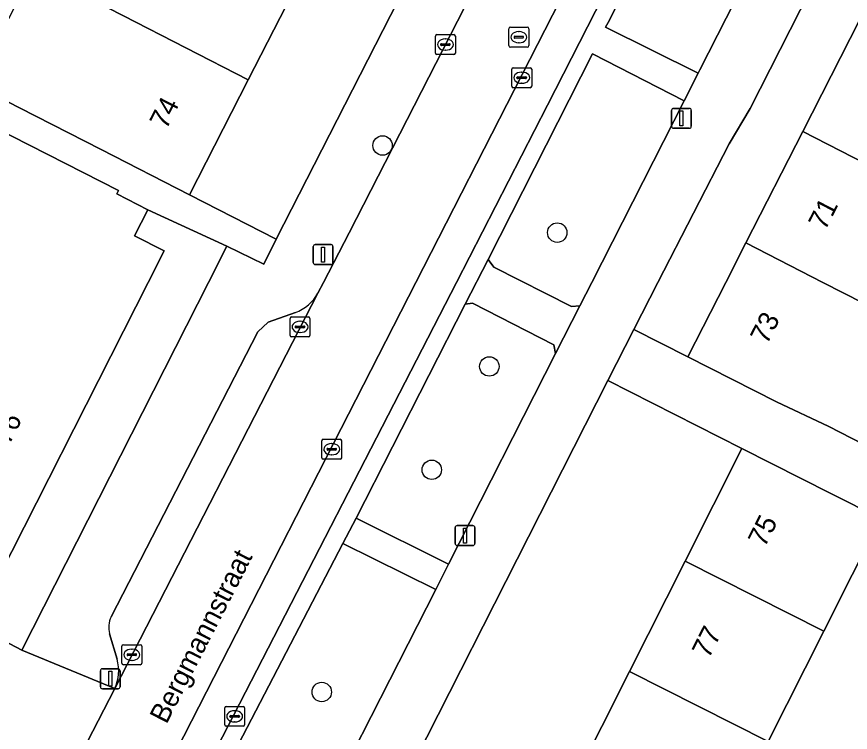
# Model space of a CAD drawing. Extents: x 160349 to 161355, y 381727 to 382854.
# Drawn here: x 160702.07 to 160743.99, y 382227.39 to 382263.35 of the extents above; entities that cross this region are included whole.
import ezdxf

# ---------------------------------------------------------------- set-up
doc = ezdxf.new("R2010")
doc.units = 0
for name, color, linetype in [('IMGEO_Boom', 7, 'Continuous'), ('IMGEO_Erf', 7, 'Continuous'), ('IMGEO_Groenvoorziening', 7, 'Continuous'), ('IMGEO_Kolk', 7, 'Continuous'), ('IMGEO_Lichtmast', 7, 'Continuous'), ('IMGEO_Openbare_ruimte_label', 7, 'Continuous'), ('IMGEO_Pand', 7, 'Continuous'), ('IMGEO_Pand_nummerreeks', 7, 'Continuous'), ('IMGEO_Parkeervlak_open', 7, 'Continuous'), ('IMGEO_Rijbaan_lokaal_open', 7, 'Continuous'), ('IMGEO_Rioolput', 7, 'Continuous'), ('IMGEO_Voetpad_open', 7, 'Continuous')]:
    doc.layers.add(name, color=color, linetype=linetype)

msp = doc.modelspace()

# ---------------------------------------------------------------- linework, layer by layer
at = {"layer": 'IMGEO_Boom'}
for centre in [(160720.471, 382256.875), (160729.255, 382252.498), (160725.841, 382245.774), (160722.947, 382240.582), (160717.414, 382229.417)]:
    msp.add_circle(centre, 0.489, dxfattribs=at)
at = {"layer": 'IMGEO_Erf'}
for points in [[(160781.126, 382341.611), (160738.964, 382258.729), (160737.898, 382256.951), (160734.312, 382250), (160733.108, 382247.631), (160735.817, 382246.255), (160737.731, 382250), (160738.743, 382251.98), (160741.601, 382257.573), (160744.459, 382263.165), (160747.317, 382268.759), (160749.187, 382267.808), (160751.97, 382273.278), (160754.753, 382278.749), (160757.536, 382284.218), (160760.319, 382289.688), (160763.102, 382295.158), (160765.885, 382300.628), (160768.667, 382306.097), (160771.451, 382311.568)], [(160735.684, 382235.984), (160738.542, 382241.649), (160731.807, 382245.071), (160718.139, 382218.175), (160717.975, 382217.311)], [(160745.511, 382238.133), (160742.653, 382232.468), (160739.863, 382226.938), (160737.074, 382221.408), (160734.284, 382215.878), (160732.298, 382211.942), (160735.336, 382210.409), (160733.877, 382207.518), (160733.703, 382207.143), (160741.994, 382202.203)], [(160719.061, 382215.207), (160726.577, 382211.201), (160727.163, 382212.362), (160724.456, 382213.728), (160727.314, 382219.394), (160730.104, 382224.924), (160732.894, 382230.454), (160735.684, 382235.984)]]:
    msp.add_lwpolyline(points, dxfattribs=at)
for points in [[(160755.792, 382331.673), (160754.104, 382332.518), (160751.377, 382333.881), (160748.416, 382328.085), (160745.525, 382322.427), (160742.634, 382316.767), (160739.742, 382311.107), (160736.851, 382305.448), (160733.96, 382299.79), (160731.069, 382294.13), (160728.177, 382288.471), (160725.286, 382282.812), (160722.395, 382277.152), (160719.504, 382271.493), (160716.613, 382265.834), (160713.721, 382260.174), (160710.767, 382254.392), (160715.129, 382252.163)], [(160708.671, 382253.648), (160708.005, 382252.337), (160709.492, 382251.581), (160708.689, 382250), (160699.942, 382232.777), (160702.34, 382231.516), (160711.717, 382250), (160712.637, 382251.813)]]:
    msp.add_lwpolyline(points, close=True, dxfattribs=at)
at = {"layer": 'IMGEO_Groenvoorziening'}
for points in [[(160741.3, 382270.262), (160736.629, 382272.655), (160731.809, 382263.052), (160731.686, 382262.814), (160736.339, 382260.512), (160736.425, 382260.679)], [(160735.635, 382259.125), (160731.022, 382261.484), (160725.775, 382251.147), (160726.066, 382250.755), (160729.967, 382248.779), (160730.397, 382248.828), (160730.993, 382250)], [(160729.174, 382246.425), (160729.079, 382246.853), (160725.001, 382248.956), (160724.629, 382248.896), (160719.15, 382238.159), (160723.791, 382235.844)]]:
    msp.add_lwpolyline(points, close=True, dxfattribs=at)
msp.add_lwpolyline([(160715.732, 382220.001), (160723.145, 382234.575), (160718.48, 382236.882), (160711.687, 382223.83)], dxfattribs=at)
at = {"layer": 'IMGEO_Kolk'}
for p, q in [((160723.13, 382261.522), (160723.13, 382262.374)), ((160723.205, 382262.448), (160724.057, 382262.448)), ((160723.618, 382262.228), (160723.643, 382262.228)), ((160724.131, 382262.374), (160724.131, 382261.522)), ((160723.389, 382261.942), (160723.389, 382261.954)), ((160723.827, 382261.905), (160723.429, 382261.905)), ((160723.432, 382261.991), (160723.83, 382261.991)), ((160723.873, 382261.954), (160723.873, 382261.942)), ((160724.057, 382261.448), (160723.205, 382261.448)), ((160723.641, 382261.668), (160723.616, 382261.668)), ((160726.969, 382259.855), (160726.969, 382260.707)), ((160727.044, 382260.781), (160727.896, 382260.781)), ((160727.457, 382260.561), (160727.482, 382260.561)), ((160727.97, 382260.707), (160727.97, 382259.855)), ((160727.228, 382260.275), (160727.228, 382260.287)), ((160727.666, 382260.238), (160727.268, 382260.238)), ((160727.271, 382260.324), (160727.669, 382260.324)), ((160727.712, 382260.287), (160727.712, 382260.275)), ((160727.896, 382259.781), (160727.044, 382259.781)), ((160727.48, 382260.001), (160727.455, 382260.001)), ((160715.821, 382247.336), (160715.821, 382248.188)), ((160715.896, 382248.262), (160716.748, 382248.262)), ((160716.309, 382248.042), (160716.334, 382248.042)), ((160716.822, 382248.188), (160716.822, 382247.336)), ((160716.08, 382247.756), (160716.08, 382247.768)), ((160716.518, 382247.719), (160716.12, 382247.719)), ((160716.123, 382247.805), (160716.521, 382247.805)), ((160716.564, 382247.768), (160716.564, 382247.756)), ((160716.748, 382247.262), (160715.896, 382247.262)), ((160716.332, 382247.482), (160716.307, 382247.482)), ((160717.489, 382242.116), (160718.341, 382242.116)), ((160717.414, 382241.19), (160717.414, 382242.042)), ((160717.716, 382241.659), (160718.114, 382241.659)), ((160717.902, 382241.896), (160717.927, 382241.896)), ((160718.415, 382242.042), (160718.415, 382241.19)), ((160717.673, 382241.61), (160717.673, 382241.622)), ((160718.111, 382241.573), (160717.713, 382241.573)), ((160717.925, 382241.336), (160717.9, 382241.336)), ((160718.157, 382241.622), (160718.157, 382241.61)), ((160718.341, 382241.116), (160717.489, 382241.116)), ((160707.363, 382230.861), (160707.363, 382231.713)), ((160707.438, 382231.787), (160708.29, 382231.787)), ((160708.364, 382231.713), (160708.364, 382230.861)), ((160707.622, 382231.281), (160707.622, 382231.293)), ((160708.06, 382231.244), (160707.662, 382231.244)), ((160707.665, 382231.33), (160708.063, 382231.33)), ((160707.851, 382231.567), (160707.876, 382231.567)), ((160708.106, 382231.293), (160708.106, 382231.281)), ((160708.29, 382230.787), (160707.438, 382230.787)), ((160707.874, 382231.007), (160707.849, 382231.007)), ((160712.608, 382228.694), (160713.46, 382228.694)), ((160712.533, 382227.768), (160712.533, 382228.62)), ((160712.835, 382228.237), (160713.233, 382228.237)), ((160713.021, 382228.474), (160713.046, 382228.474)), ((160713.534, 382228.62), (160713.534, 382227.768)), ((160712.792, 382228.188), (160712.792, 382228.2)), ((160713.23, 382228.151), (160712.832, 382228.151)), ((160713.044, 382227.914), (160713.019, 382227.914)), ((160713.276, 382228.2), (160713.276, 382228.188)), ((160713.46, 382227.694), (160712.608, 382227.694))]:
    msp.add_line(p, q, dxfattribs=at)
for points in [[(160723.13, 382261.522), (160723.13, 382262.374)], [(160723.205, 382262.448), (160724.057, 382262.448)], [(160724.131, 382262.374), (160724.131, 382261.522)], [(160724.057, 382261.448), (160723.205, 382261.448)], [(160726.969, 382259.855), (160726.969, 382260.707)], [(160727.044, 382260.781), (160727.896, 382260.781)], [(160727.97, 382260.707), (160727.97, 382259.855)], [(160727.896, 382259.781), (160727.044, 382259.781)], [(160715.821, 382247.336), (160715.821, 382248.188)], [(160715.896, 382248.262), (160716.748, 382248.262)], [(160716.822, 382248.188), (160716.822, 382247.336)], [(160716.748, 382247.262), (160715.896, 382247.262)], [(160717.489, 382242.116), (160718.341, 382242.116)], [(160717.414, 382241.19), (160717.414, 382242.042)], [(160718.415, 382242.042), (160718.415, 382241.19)], [(160718.341, 382241.116), (160717.489, 382241.116)], [(160707.363, 382230.861), (160707.363, 382231.713)], [(160707.438, 382231.787), (160708.29, 382231.787)], [(160708.364, 382231.713), (160708.364, 382230.861)], [(160708.29, 382230.787), (160707.438, 382230.787)], [(160712.608, 382228.694), (160713.46, 382228.694)], [(160712.533, 382227.768), (160712.533, 382228.62)], [(160713.534, 382228.62), (160713.534, 382227.768)], [(160713.46, 382227.694), (160712.608, 382227.694)]]:
    msp.add_lwpolyline(points, dxfattribs=at)
for centre, radius, start, end in [((160723.207, 382262.372), 0.0765, 91.552, 178.448), ((160723.207, 382262.372), 0.0765, 91.552, 178.448), ((160724.055, 382262.372), 0.0765, 1.552, 88.448), ((160724.055, 382262.372), 0.0765, 1.552, 88.448), ((160723.429, 382261.951), 0.0403, 85.8775, 175.7526), ((160723.426, 382261.941), 0.0366, 178.938, 274.7102), ((160723.83, 382261.948), 0.043, 264.8664, 352.4533), ((160723.834, 382261.953), 0.0386, 1.7309, 96.639), ((160723.207, 382261.524), 0.0765, 181.552, 268.448), ((160723.207, 382261.524), 0.0765, 181.552, 268.448), ((160724.055, 382261.524), 0.0765, 271.552, 358.448), ((160724.055, 382261.524), 0.0765, 271.552, 358.448), ((160727.046, 382260.705), 0.0765, 91.552, 178.448), ((160727.046, 382260.705), 0.0765, 91.552, 178.448), ((160727.894, 382260.705), 0.0765, 1.552, 88.448), ((160727.894, 382260.705), 0.0765, 1.552, 88.448), ((160727.268, 382260.284), 0.0403, 85.8775, 175.7526), ((160727.265, 382260.274), 0.0366, 178.938, 274.7102), ((160727.669, 382260.281), 0.043, 264.8664, 352.4533), ((160727.673, 382260.286), 0.0386, 1.7309, 96.639), ((160727.046, 382259.857), 0.0765, 181.552, 268.448), ((160727.046, 382259.857), 0.0765, 181.552, 268.448), ((160727.894, 382259.857), 0.0765, 271.552, 358.448), ((160727.894, 382259.857), 0.0765, 271.552, 358.448), ((160715.898, 382248.186), 0.0765, 91.552, 178.448), ((160715.898, 382248.186), 0.0765, 91.552, 178.448), ((160716.746, 382248.186), 0.0765, 1.552, 88.448), ((160716.746, 382248.186), 0.0765, 1.552, 88.448), ((160716.12, 382247.765), 0.0403, 85.8775, 175.7526), ((160716.117, 382247.755), 0.0366, 178.938, 274.7102), ((160716.521, 382247.762), 0.043, 264.8664, 352.4533), ((160716.525, 382247.767), 0.0386, 1.7309, 96.639), ((160715.898, 382247.338), 0.0765, 181.552, 268.448), ((160715.898, 382247.338), 0.0765, 181.552, 268.448), ((160716.746, 382247.338), 0.0765, 271.552, 358.448), ((160716.746, 382247.338), 0.0765, 271.552, 358.448), ((160717.491, 382242.04), 0.0765, 91.552, 178.448), ((160717.491, 382242.04), 0.0765, 91.552, 178.448), ((160718.339, 382242.04), 0.0765, 1.552, 88.448), ((160718.339, 382242.04), 0.0765, 1.552, 88.448), ((160717.713, 382241.619), 0.0403, 85.8775, 175.7526), ((160718.118, 382241.621), 0.0386, 1.7309, 96.639), ((160717.71, 382241.609), 0.0366, 178.938, 274.7102), ((160718.114, 382241.616), 0.043, 264.8664, 352.4533), ((160717.491, 382241.192), 0.0765, 181.552, 268.448), ((160717.491, 382241.192), 0.0765, 181.552, 268.448), ((160718.339, 382241.192), 0.0765, 271.552, 358.448), ((160718.339, 382241.192), 0.0765, 271.552, 358.448), ((160707.44, 382231.711), 0.0765, 91.552, 178.448), ((160707.44, 382231.711), 0.0765, 91.552, 178.448), ((160708.288, 382231.711), 0.0765, 1.552, 88.448), ((160708.288, 382231.711), 0.0765, 1.552, 88.448), ((160707.662, 382231.29), 0.0403, 85.8775, 175.7526), ((160707.659, 382231.28), 0.0366, 178.938, 274.7102), ((160708.063, 382231.287), 0.043, 264.8664, 352.4533), ((160708.067, 382231.292), 0.0386, 1.7309, 96.639), ((160707.44, 382230.863), 0.0765, 181.552, 268.448), ((160707.44, 382230.863), 0.0765, 181.552, 268.448), ((160708.288, 382230.863), 0.0765, 271.552, 358.448), ((160708.288, 382230.863), 0.0765, 271.552, 358.448), ((160712.61, 382228.618), 0.0765, 91.552, 178.448), ((160712.61, 382228.618), 0.0765, 91.552, 178.448), ((160713.458, 382228.618), 0.0765, 1.552, 88.448), ((160713.458, 382228.618), 0.0765, 1.552, 88.448), ((160712.832, 382228.197), 0.0403, 85.8775, 175.7526), ((160713.237, 382228.199), 0.0386, 1.7309, 96.639), ((160712.829, 382228.187), 0.0366, 178.938, 274.7102), ((160713.233, 382228.194), 0.043, 264.8664, 352.4533), ((160712.61, 382227.77), 0.0765, 181.552, 268.448), ((160712.61, 382227.77), 0.0765, 181.552, 268.448), ((160713.458, 382227.77), 0.0765, 271.552, 358.448), ((160713.458, 382227.77), 0.0765, 271.552, 358.448)]:
    msp.add_arc(centre, radius, start, end, dxfattribs=at)
for centre, major_axis, ratio, start_param, end_param in [((160723.617, 382261.948), (-0.387, 0.002), 0.722429, 4.712389, 7.853982), ((160723.642, 382261.948), (-0.39, 0.002), 0.717154, 1.570796, 4.712389), ((160727.456, 382260.281), (-0.387, 0.002), 0.722429, 4.712389, 7.853982), ((160727.481, 382260.281), (-0.39, 0.002), 0.717154, 1.570796, 4.712389), ((160716.308, 382247.762), (-0.387, 0.002), 0.722429, 4.712389, 7.853982), ((160716.333, 382247.762), (-0.39, 0.002), 0.717154, 1.570796, 4.712389), ((160717.901, 382241.616), (-0.387, 0.002), 0.722429, 4.712389, 7.853982), ((160717.926, 382241.616), (-0.39, 0.002), 0.717154, 1.570796, 4.712389), ((160707.85, 382231.287), (-0.387, 0.002), 0.722429, 4.712389, 7.853982), ((160707.875, 382231.287), (-0.39, 0.002), 0.717154, 1.570796, 4.712389), ((160713.02, 382228.194), (-0.387, 0.002), 0.722429, 4.712389, 7.853982), ((160713.045, 382228.194), (-0.39, 0.002), 0.717154, 1.570796, 4.712389)]:
    msp.add_ellipse(centre, major_axis=major_axis, ratio=ratio, start_param=start_param, end_param=end_param, dxfattribs=at)
at = {"layer": 'IMGEO_Lichtmast'}
for p, q in [((160735.006, 382257.842), (160735.006, 382258.642)), ((160735.006, 382258.642), (160735.006, 382257.842)), ((160735.106, 382258.742), (160735.896, 382258.742)), ((160735.896, 382258.742), (160735.106, 382258.742)), ((160735.996, 382258.642), (160735.996, 382257.842)), ((160735.996, 382257.842), (160735.996, 382258.642)), ((160735.896, 382257.742), (160735.106, 382257.742)), ((160735.106, 382257.742), (160735.896, 382257.742)), ((160716.989, 382250.993), (160716.989, 382251.793)), ((160716.989, 382251.793), (160716.989, 382250.993)), ((160717.089, 382251.893), (160717.879, 382251.893)), ((160717.879, 382251.893), (160717.089, 382251.893)), ((160717.979, 382251.793), (160717.979, 382250.993)), ((160717.979, 382250.993), (160717.979, 382251.793)), ((160717.879, 382250.893), (160717.089, 382250.893)), ((160717.089, 382250.893), (160717.879, 382250.893)), ((160724.122, 382236.877), (160724.122, 382237.677)), ((160724.122, 382237.677), (160724.122, 382236.877)), ((160724.222, 382237.777), (160725.012, 382237.777)), ((160725.012, 382237.777), (160724.222, 382237.777)), ((160725.112, 382237.677), (160725.112, 382236.877)), ((160725.112, 382236.877), (160725.112, 382237.677)), ((160725.012, 382236.777), (160724.222, 382236.777)), ((160724.222, 382236.777), (160725.012, 382236.777)), ((160706.282, 382229.681), (160706.282, 382230.481)), ((160706.282, 382230.481), (160706.282, 382229.681)), ((160706.382, 382230.581), (160707.172, 382230.581)), ((160707.172, 382230.581), (160706.382, 382230.581)), ((160707.272, 382230.481), (160707.272, 382229.681)), ((160707.272, 382229.681), (160707.272, 382230.481)), ((160707.172, 382229.581), (160706.382, 382229.581)), ((160706.382, 382229.581), (160707.172, 382229.581))]:
    msp.add_line(p, q, dxfattribs=at)
for points in [[(160735.426, 382258.617), (160735.576, 382258.617), (160735.576, 382257.867), (160735.426, 382257.867), (160735.426, 382258.617)], [(160717.409, 382251.768), (160717.559, 382251.768), (160717.559, 382251.018), (160717.409, 382251.018), (160717.409, 382251.768)], [(160724.542, 382237.652), (160724.692, 382237.652), (160724.692, 382236.902), (160724.542, 382236.902), (160724.542, 382237.652)], [(160706.702, 382230.456), (160706.852, 382230.456), (160706.852, 382229.706), (160706.702, 382229.706), (160706.702, 382230.456)]]:
    msp.add_lwpolyline(points, dxfattribs=at)
for centre, start, end in [((160735.106, 382258.642), 90, 180), ((160735.106, 382258.642), 90, 180), ((160735.896, 382258.642), 0, 90), ((160735.896, 382258.642), 360, 90), ((160735.106, 382257.842), 180, 270), ((160735.106, 382257.842), 180, 270), ((160735.896, 382257.842), 270, 0), ((160735.896, 382257.842), 270, 0), ((160717.089, 382251.793), 90, 180), ((160717.089, 382251.793), 90, 180), ((160717.879, 382251.793), 0, 90), ((160717.879, 382251.793), 360, 90), ((160717.089, 382250.993), 180, 270), ((160717.089, 382250.993), 180, 270), ((160717.879, 382250.993), 270, 0), ((160717.879, 382250.993), 270, 0), ((160724.222, 382237.677), 90, 180), ((160724.222, 382237.677), 90, 180), ((160725.012, 382237.677), 0, 90), ((160725.012, 382237.677), 360, 90), ((160724.222, 382236.877), 180, 270), ((160724.222, 382236.877), 180, 270), ((160725.012, 382236.877), 270, 0), ((160725.012, 382236.877), 270, 0), ((160706.382, 382230.481), 90, 180), ((160706.382, 382230.481), 90, 180), ((160707.172, 382230.481), 0, 90), ((160707.172, 382230.481), 360, 90), ((160706.382, 382229.681), 180, 270), ((160706.382, 382229.681), 180, 270), ((160707.172, 382229.681), 270, 0), ((160707.172, 382229.681), 270, 0)]:
    msp.add_arc(centre, 0.1, start, end, dxfattribs=at)
at = {"layer": 'IMGEO_Pand'}
for points in [[(160716.613, 382265.834), (160710.329, 382269.044), (160708.02, 382270.2), (160707.007, 382270.707), (160704.166, 382265.08), (160707.438, 382263.384), (160713.721, 382260.174)], [(160713.721, 382260.174), (160707.438, 382263.384), (160704.166, 382265.08), (160702.92, 382265.726), (160699.952, 382259.918), (160702.211, 382258.763), (160706.315, 382256.667), (160710.767, 382254.392)], [(160751.878, 382259.337), (160751.371, 382259.634), (160744.459, 382263.165), (160741.601, 382257.573), (160748.522, 382254.036), (160749.058, 382253.757), (160750.259, 382253.148), (160751.217, 382255.043), (160752.751, 382254.268), (160754.623, 382257.973)], [(160708.689, 382250), (160709.492, 382251.581), (160708.005, 382252.337), (160708.671, 382253.648), (160707.107, 382254.442), (160707.196, 382254.617), (160692.896, 382261.88), (160688.927, 382254.066), (160688.003, 382254.536), (160686.9, 382252.364), (160686.849, 382252.263), (160686.725, 382252.326), (160684.315, 382253.544), (160684.148, 382253.629), (160683.865, 382253.056), (160683.018, 382253.486), (160681.335, 382250), (160678.823, 382244.8), (160678.357, 382243.832), (160683.264, 382241.34), (160683.087, 382240.991), (160699.802, 382232.502), (160699.942, 382232.777)], [(160749.058, 382253.757), (160748.522, 382254.036), (160741.601, 382257.573), (160738.743, 382251.98), (160742.617, 382250), (160745.674, 382248.438), (160745.607, 382248.305), (160746.15, 382248), (160747.16, 382250)], [(160746.15, 382248), (160745.607, 382248.305), (160745.674, 382248.438), (160742.617, 382250), (160738.743, 382251.98), (160737.731, 382250), (160735.817, 382246.255), (160740.282, 382244.004), (160742.908, 382242.749), (160745.812, 382241.266), (160748.536, 382246.659)], [(160742.653, 382232.468), (160745.511, 382238.133), (160743.007, 382239.396), (160738.542, 382241.649), (160735.684, 382235.984)], [(160742.653, 382232.468), (160735.684, 382235.984), (160732.894, 382230.454), (160739.863, 382226.938)], [(160737.074, 382221.408), (160739.863, 382226.938), (160732.894, 382230.454), (160730.104, 382224.924)]]:
    msp.add_lwpolyline(points, close=True, dxfattribs=at)
at = {"layer": 'IMGEO_Parkeervlak_open'}
for points in [[(160770.321, 382344.149), (160770.391, 382344.334), (160744.752, 382294.201), (160743.527, 382291.806), (160722.147, 382250), (160709.35, 382224.998)], [(160712.131, 382226.605), (160724.188, 382250), (160728.771, 382258.894), (160763.426, 382326.742), (160770.626, 382340.985)], [(160707.001, 382229.593), (160717.222, 382249.458)], [(160716.086, 382248.485), (160714.726, 382247.994), (160714.199, 382247.517), (160706.827, 382233.189)], [(160706.741, 382232.348), (160707.123, 382231.06)]]:
    msp.add_lwpolyline(points, dxfattribs=at)
for centre, radius, start, end in [((160715.359, 382250.483), 2.126, 289.9891, 331.172), ((160707.879, 382232.657), 1.179, 153.1568, 195.1657), ((160705.167, 382230.484), 2.039, 334.0856, 16.4065)]:
    msp.add_arc(centre, radius, start, end, dxfattribs=at)
at = {"layer": 'IMGEO_Rijbaan_lokaal_open'}
msp.add_lwpolyline([(160739.875, 382293.672), (160718.788, 382252.487), (160717.502, 382250), (160717.222, 382249.458), (160707.001, 382229.593), (160704.228, 382224.198), (160707.84, 382222.072), (160709.35, 382224.998), (160722.147, 382250), (160743.527, 382291.806)], close=True, dxfattribs=at)
at = {"layer": 'IMGEO_Rioolput'}
for p, q in [((160726.823, 382261.892), (160726.823, 382262.744)), ((160726.898, 382262.818), (160727.75, 382262.818)), ((160727.824, 382262.744), (160727.824, 382261.892)), ((160727.082, 382262.312), (160727.082, 382262.324)), ((160727.52, 382262.275), (160727.122, 382262.275)), ((160727.125, 382262.361), (160727.523, 382262.361)), ((160727.311, 382262.598), (160727.336, 382262.598)), ((160727.566, 382262.324), (160727.566, 382262.312)), ((160727.75, 382261.818), (160726.898, 382261.818)), ((160727.334, 382262.038), (160727.309, 382262.038))]:
    msp.add_line(p, q, dxfattribs=at)
for points in [[(160726.823, 382261.892), (160726.823, 382262.744)], [(160726.898, 382262.818), (160727.75, 382262.818)], [(160727.824, 382262.744), (160727.824, 382261.892)], [(160727.75, 382261.818), (160726.898, 382261.818)]]:
    msp.add_lwpolyline(points, dxfattribs=at)
for centre, radius, start, end in [((160726.9, 382262.742), 0.0765, 91.552, 178.448), ((160726.9, 382262.742), 0.0765, 91.552, 178.448), ((160727.748, 382262.742), 0.0765, 1.552, 88.448), ((160727.748, 382262.742), 0.0765, 1.552, 88.448), ((160727.122, 382262.321), 0.0403, 85.8775, 175.7526), ((160727.119, 382262.311), 0.0366, 178.938, 274.7102), ((160727.523, 382262.318), 0.043, 264.8664, 352.4533), ((160727.527, 382262.323), 0.0386, 1.7309, 96.639), ((160726.9, 382261.894), 0.0765, 181.552, 268.448), ((160726.9, 382261.894), 0.0765, 181.552, 268.448), ((160727.748, 382261.894), 0.0765, 271.552, 358.448), ((160727.748, 382261.894), 0.0765, 271.552, 358.448)]:
    msp.add_arc(centre, radius, start, end, dxfattribs=at)
for centre, major_axis, ratio, start_param, end_param in [((160727.31, 382262.318), (-0.387, 0.002), 0.722429, 4.712389, 7.853982), ((160727.335, 382262.318), (-0.39, 0.002), 0.717154, 1.570796, 4.712389)]:
    msp.add_ellipse(centre, major_axis=major_axis, ratio=ratio, start_param=start_param, end_param=end_param, dxfattribs=at)
at = {"layer": 'IMGEO_Voetpad_open'}
for points in [[(160717.222, 382249.458), (160717.502, 382250), (160718.788, 382252.487), (160739.875, 382293.672), (160741.101, 382296.066), (160767.303, 382347.242), (160768.273, 382349.143), (160764.998, 382350.801), (160763.498, 382351.061), (160765.081, 382350.252), (160756.469, 382333.026), (160755.792, 382331.673), (160715.129, 382252.163), (160714.493, 382250.92), (160712.637, 382251.813), (160711.717, 382250), (160702.34, 382231.516), (160707.001, 382229.593)], [(160741.3, 382270.262), (160736.425, 382260.679), (160736.339, 382260.512), (160735.635, 382259.125), (160730.993, 382250), (160730.397, 382248.828), (160729.174, 382246.425), (160723.791, 382235.844), (160723.145, 382234.575), (160715.732, 382220.001), (160718.139, 382218.175), (160731.807, 382245.071), (160733.108, 382247.631), (160734.312, 382250), (160737.898, 382256.951), (160738.964, 382258.729), (160781.126, 382341.611)], [(160770.626, 382340.985), (160763.426, 382326.742), (160728.771, 382258.894), (160724.188, 382250), (160712.131, 382226.605)], [(160711.687, 382223.83), (160718.48, 382236.882), (160719.15, 382238.159), (160724.629, 382248.896), (160725.775, 382251.147), (160731.022, 382261.484), (160735.635, 382259.125), (160736.339, 382260.512), (160731.686, 382262.814), (160731.809, 382263.052), (160736.629, 382272.655), (160741.3, 382270.262), (160742.138, 382271.911), (160741.834, 382271.895), (160737.593, 382274.088), (160737.459, 382274.316), (160742.094, 382283.27), (160742.576, 382283.446), (160746.64, 382281.398), (160746.779, 382281.034), (160747.831, 382282.848), (160747.891, 382283.002)], [(160692.896, 382261.88), (160707.196, 382254.617), (160707.107, 382254.442), (160708.671, 382253.648), (160712.637, 382251.813), (160714.493, 382250.92), (160715.129, 382252.163), (160710.767, 382254.392), (160706.315, 382256.667), (160702.211, 382258.763), (160699.952, 382259.918)], [(160714.199, 382247.517), (160714.726, 382247.994), (160716.086, 382248.485)], [(160745.812, 382241.266), (160742.908, 382242.749), (160740.282, 382244.004), (160735.817, 382246.255), (160733.108, 382247.631), (160731.807, 382245.071), (160738.542, 382241.649), (160743.007, 382239.396), (160745.511, 382238.133)], [(160706.827, 382233.189), (160714.199, 382247.517)], [(160711.752, 382219.855), (160707.84, 382222.072), (160704.228, 382224.198), (160707.001, 382229.593), (160702.34, 382231.516), (160699.942, 382232.777), (160699.802, 382232.502), (160683.087, 382240.991), (160683.264, 382241.34), (160678.357, 382243.832), (160675.465, 382238.124), (160674.799, 382236.81), (160678.036, 382235.688), (160678.979, 382235.356), (160682.3, 382232.389), (160684.352, 382231.328)], [(160707.123, 382231.06), (160706.741, 382232.348)]]:
    msp.add_lwpolyline(points, dxfattribs=at)
for points in [[(160725.775, 382251.147), (160724.629, 382248.896), (160725.001, 382248.956), (160729.079, 382246.853), (160729.174, 382246.425), (160730.397, 382248.828), (160729.967, 382248.779), (160726.066, 382250.755)], [(160723.791, 382235.844), (160719.15, 382238.159), (160718.48, 382236.882), (160723.145, 382234.575)]]:
    msp.add_lwpolyline(points, close=True, dxfattribs=at)
for centre, radius, start, end in [((160715.359, 382250.483), 2.126, 289.9891, 331.172), ((160707.879, 382232.657), 1.179, 153.1568, 195.1657), ((160705.167, 382230.484), 2.039, 334.0856, 16.4065)]:
    msp.add_arc(centre, radius, start, end, dxfattribs=at)

# ---------------------------------------------------------------- texts
at = {"layer": 'IMGEO_Openbare_ruimte_label'}
msp.add_text('Bergmannstraat', height=1, rotation=62.8203, dxfattribs=at).set_placement((160709.604, 382227.765))
at = {"layer": 'IMGEO_Pand_nummerreeks'}
for s, rotation, p in [('74', 62.9394, (160709.598, 382257.641)), ('71', 62.932, (160742.726, 382252.566)), ('73', 62.932, (160739.8, 382246.839)), ('76', 63.0769, (160701.694, 382241.793)), ('75', 63.2293, (160739.69, 382236.642)), ('77', 63.2293, (160736.872, 382231.057))]:
    msp.add_text(s, height=1, rotation=rotation, dxfattribs=at).set_placement(p)

doc.saveas('drawing.dxf')
